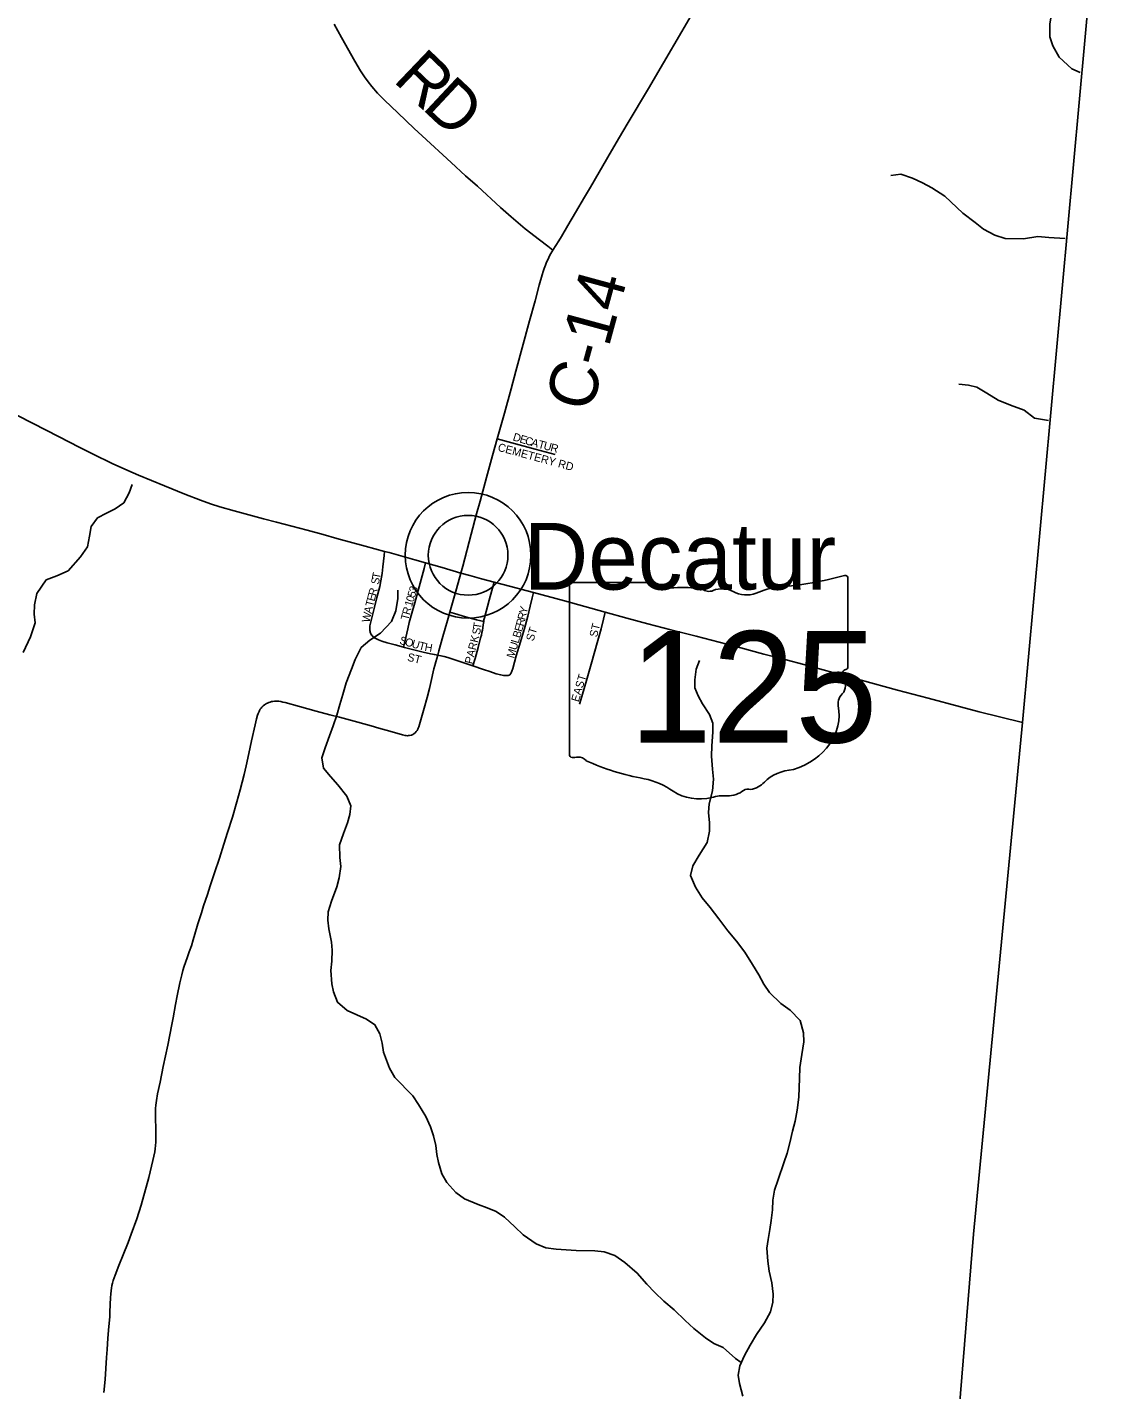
# Model space of a CAD drawing. Extents: x 1451455 to 1749751, y 218250 to 574981.
# Drawn here: x 1622719 to 1629433, y 294178 to 302693 of the extents above; entities that cross this region are included whole.
import ezdxf

# ---------------------------------------------------------------- set-up
doc = ezdxf.new("R2010")
doc.units = 0
for name, color, linetype in [('GM_X_Adjacent_County', 7, 'Continuous'), ('GM_X_County', 7, 'Continuous'), ('GM_X_County_Road', 7, 'Continuous'), ('GM_X_County_Road_Text', 7, 'Continuous'), ('GM_X_Minor_River', 7, 'Continuous'), ('GM_X_State_Location', 7, 'Continuous'), ('GM_X_State_Route', 7, 'Continuous'), ('GM_X_State_Shield', 7, 'Continuous'), ('GM_X_Township', 7, 'Continuous'), ('GM_X_Township_Road', 7, 'Continuous'), ('GM_X_Township_Road_Text', 7, 'Continuous'), ('GM_X_Township_Subdivision', 7, 'Continuous'), ('GM_X_Township_Subdivision_Text', 7, 'Continuous'), ('GM_X_Unincorporated', 7, 'Continuous'), ('GM_X_Unincorporated_Location', 7, 'Continuous'), ('GM_X_Unincorporated_Text', 7, 'Continuous')]:
    doc.layers.add(name, color=color, linetype=linetype)

msp = doc.modelspace()

# ---------------------------------------------------------------- linework, layer by layer
at = {"layer": 'GM_X_Adjacent_County'}
msp.add_lwpolyline([(1626425.9, 268140.7), (1626919.5, 274117.7), (1627024.2, 275441.5), (1627245.9, 278107.2), (1627367.3, 279648.4), (1627572, 282158.1), (1627759.9, 284461.2), (1627794.6, 284886.5), (1628632.8, 295150.9), (1628937.4, 298347.9), (1629433.5, 303775.2)], dxfattribs=at)
at = {"layer": 'GM_X_County'}
msp.add_lwpolyline([(1626425.9, 268140.7), (1626919.5, 274117.7), (1627024.2, 275441.5), (1627245.9, 278107.2), (1627367.3, 279648.4), (1627572, 282158.1), (1627759.9, 284461.2), (1627794.6, 284886.5), (1628632.8, 295150.9), (1628937.4, 298347.9), (1629433.5, 303775.2)], dxfattribs=at)
at = {"layer": 'GM_X_County_Road'}
for points in [[(1626004.1, 301300.3), (1626021.9, 301330), (1626040.5, 301358.3), (1626057.4, 301385.3), (1626097.4, 301453), (1626144.7, 301534.5), (1626201.9, 301631.3), (1626239.1, 301693.1), (1626370.6, 301920.2), (1626420.1, 302005.2), (1626467.5, 302087.7), (1626600.1, 302310.3), (1626695.1, 302471.3), (1626809.2, 302666.8), (1626896.8, 302816.9)], [(1625656.4, 300121), (1625701.5, 300281.2), (1625742.9, 300433), (1625772.8, 300543.9), (1625857.5, 300857.3), (1625891.9, 300983.8), (1625917.7, 301082.2), (1625935.8, 301145.5), (1625942.2, 301165.9), (1625949.5, 301186), (1625957.1, 301206.9), (1625964.6, 301224.8), (1625971.5, 301240.4), (1625977.7, 301253.1), (1625984.8, 301267.8), (1625991.1, 301278.5), (1626004.1, 301300.3)], [(1625429.1, 299281.9), (1625440.4, 299324.9), (1625492.9, 299525.5), (1625526.8, 299652.2), (1625548.6, 299731.3), (1625589.6, 299879.9), (1625626.7, 300016), (1625656.4, 300121)], [(1625359, 299037.1), (1625401.1, 299183.1), (1625429.1, 299281.9)], [(1625283.9, 298769.4), (1625291.9, 298796.1), (1625316.8, 298885.4), (1625344.6, 298985.5), (1625359, 299037.1)], [(1625231.9, 298559.8), (1625240.6, 298597.3), (1625260.2, 298683.6), (1625265.5, 298704.9), (1625271.8, 298726.5), (1625283.9, 298769.4)], [(1623197.9, 294161.2), (1623204.8, 294242.8), (1623214.2, 294379.9), (1623217.8, 294428.8), (1623223.4, 294500.7), (1623229.1, 294572.6), (1623234.1, 294634.8), (1623235.6, 294664.3), (1623239.2, 294755.7), (1623240.7, 294775.9), (1623242.9, 294797.6), (1623244.9, 294813.6), (1623247.8, 294829.3), (1623251.7, 294844.9), (1623256.8, 294860.7), (1623262.2, 294877.8), (1623268.2, 294894.6), (1623292, 294955.4), (1623319, 295022), (1623349.5, 295098.1), (1623369.2, 295150.3), (1623403.3, 295246.2), (1623430.2, 295330.7), (1623478.9, 295505.1), (1623504.1, 295610), (1623515.6, 295664.8), (1623518.4, 295683), (1623520.9, 295704.2), (1623522.3, 295725.1), (1623523.1, 295753.6), (1623522.7, 295803.1), (1623519.9, 295881.6), (1623520.3, 295917.4), (1623521, 295935.6), (1623523, 295956.3), (1623526.4, 295985.3), (1623533.5, 296027.1), (1623548.6, 296100.9), (1623568.3, 296197.3), (1623596.5, 296332.1), (1623622.7, 296460.7), (1623630.8, 296502.5), (1623646.2, 296586.2), (1623656.5, 296640.9), (1623672.6, 296721.1), (1623684.7, 296771.9), (1623692, 296798.5), (1623700.4, 296825.2), (1623718.1, 296877.9), (1623731.5, 296913.9), (1623744.6, 296952.1), (1623756, 296989.8), (1623765.8, 297024.4), (1623785.2, 297090.2), (1623806.9, 297158.8), (1623821, 297202.4), (1623844.3, 297274), (1623861.8, 297326.9), (1623888.8, 297407.7), (1623919.7, 297501.1), (1623948, 297588.5), (1623971.2, 297660.3), (1624001.1, 297757.5), (1624029.1, 297851.8), (1624050.1, 297927.7), (1624074.8, 298023), (1624087.1, 298077.5), (1624103.7, 298154.4), (1624120.6, 298234.5), (1624142.3, 298333.8), (1624151.3, 298371.9), (1624157.8, 298393.3), (1624162.2, 298405), (1624167.3, 298417), (1624171.1, 298423.7), (1624175.4, 298430.6), (1624179.8, 298436.9), (1624184.5, 298443), (1624192.6, 298451.4), (1624200.5, 298458.1), (1624206.9, 298462.5), (1624213.6, 298466.4), (1624220.1, 298469.7), (1624227.7, 298473), (1624236, 298476), (1624245.9, 298478.5), (1624254.4, 298480.1), (1624264.6, 298480.9), (1624272, 298481.4), (1624280.4, 298481.2), (1624291.5, 298480.5), (1624302.8, 298479), (1624316.2, 298476.2), (1624331.2, 298472.5), (1624419.5, 298447.5), (1624473.2, 298432.6), (1624523.9, 298418.9), (1624609.4, 298396.5), (1624669.7, 298381), (1624739.1, 298362.2), (1624868.1, 298326.3), (1624915.4, 298313), (1624984.9, 298293.6), (1625063.7, 298270.2), (1625080.3, 298266.6), (1625087, 298265.9), (1625094.2, 298265.5), (1625101, 298265.9), (1625108, 298266.9), (1625119.4, 298269.7), (1625127.9, 298273.3), (1625135.6, 298277.9), (1625143.6, 298284.5), (1625149.8, 298291.1), (1625154.6, 298297.2), (1625159.5, 298305.4), (1625162.5, 298311.7), (1625166.1, 298321.2), (1625200.1, 298438.2), (1625219, 298504.7), (1625231.9, 298559.8)]]:
    msp.add_lwpolyline(points, dxfattribs=at)
at = {"layer": 'GM_X_Minor_River'}
for points in [[(1629298.9, 302409.2), (1629247.2, 302433.2), (1629168, 302506.1), (1629126.8, 302576.7), (1629109.4, 302632.9), (1629108.3, 302713), (1629119, 302777), (1629123.8, 302843), (1629130.7, 302919), (1629135.4, 302985), (1629138, 303039.1), (1629146.9, 303109.1)], [(1629204.2, 301371.9), (1629103.1, 301379.6), (1629035.1, 301384.4), (1628944.9, 301371.3), (1628830.8, 301372.6), (1628765, 301393.3), (1628695.4, 301430.1), (1628641.8, 301472.8), (1628564.4, 301531.7), (1628453.5, 301637), (1628372.1, 301690), (1628312.4, 301720.6), (1628250.6, 301749.4), (1628178.9, 301774.2), (1628114.7, 301766.9)], [(1629100.3, 300234.4), (1629014.2, 300249.4), (1628948.7, 300300.2), (1628863, 300331.2), (1628785.3, 300362), (1628715.7, 300406.8), (1628652.1, 300443.6), (1628600.2, 300456.2), (1628540.2, 300462.8)], [(1622694.2, 298785.3), (1622739.4, 298882.9), (1622768.4, 298970.6), (1622763.1, 299024.7), (1622763.7, 299082.8), (1622778.6, 299154.7), (1622837.6, 299240.1), (1622903.9, 299265.4), (1622974.3, 299296.6), (1623051.4, 299383.9), (1623096.2, 299445.5), (1623106.9, 299513.4), (1623117.6, 299573.3), (1623158.3, 299626.9), (1623214.7, 299656.3), (1623269, 299683.8), (1623321.5, 299721.2), (1623356.2, 299782.9), (1623374.8, 299834.7)], [(1627180.7, 294348.1), (1627145.5, 294374.3), (1627068.2, 294441.2), (1627010.4, 294467.8), (1626956.8, 294502.5), (1626883.4, 294561.4), (1626829.9, 294612), (1626760.6, 294676.8), (1626697.2, 294731.6), (1626641.7, 294786.3), (1626590.3, 294838.9), (1626531, 294907.6), (1626453.7, 294972.5), (1626390.2, 295017.3), (1626324.4, 295040), (1626266.4, 295046.7), (1626148.3, 295048), (1626024.3, 295057.4), (1625960.4, 295066.1), (1625898.6, 295090.8), (1625817.2, 295145.7), (1625765.7, 295196.3), (1625702.3, 295257.1), (1625648.7, 295291.7), (1625592.9, 295314.4), (1625537.1, 295335), (1625451.4, 295372), (1625397.8, 295410.6), (1625340.5, 295473.3), (1625309.1, 295527.7), (1625287.9, 295598), (1625278.4, 295648.2), (1625273.1, 295704.3), (1625257.8, 295764.5), (1625238.4, 295820.8), (1625209.1, 295885.2), (1625163.9, 295961.7), (1625128.5, 296014.2), (1625015.7, 296129.5), (1624982.4, 296187.9), (1624945.5, 296288.4), (1624936.1, 296344.6), (1624922.8, 296402.8), (1624891.4, 296459.2), (1624839.7, 296493.8), (1624778, 296520.5), (1624718.3, 296549.2), (1624656.8, 296599.9), (1624633.5, 296664.2), (1624622.1, 296714.4), (1624615, 296798.5), (1624621.7, 296856.5), (1624624.5, 296924.5), (1624621.1, 296974.6), (1624604, 297058.9), (1624596.6, 297113), (1624599.2, 297165), (1624620, 297230.9), (1624653.1, 297320.6), (1624667.7, 297376.5), (1624678.5, 297448.4), (1624673.2, 297504.5), (1624670.1, 297584.6), (1624694.9, 297654.4), (1624719.7, 297720.2), (1624734.3, 297774.1), (1624740.9, 297828), (1624715.6, 297888.4), (1624660.4, 297959), (1624614.9, 298011.6), (1624569.5, 298062.1), (1624560.2, 298126.3), (1624581, 298190.1), (1624607.8, 298263.9), (1624630.6, 298327.7), (1624653.4, 298393.5), (1624672.1, 298461.3), (1624690.9, 298523.2), (1624711.7, 298597), (1624744.7, 298680.8), (1624767.4, 298742.5), (1624806.3, 298816.2), (1624858.9, 298861.7), (1624925.5, 298907), (1624994.3, 298978.3), (1625023.1, 299046), (1625034, 299122), (1625034.6, 299176)], [(1627358.9, 295180.7), (1627367.5, 295236.7), (1627376.3, 295302.6), (1627378.9, 295362.7), (1627387.7, 295424.6), (1627410.5, 295492.5), (1627447.7, 295596.2), (1627468.4, 295656), (1627485.1, 295721.9), (1627502, 295793.8), (1627516.7, 295857.7), (1627529.5, 295925.6), (1627540.4, 296007.5), (1627543.1, 296067.6), (1627543.8, 296123.6), (1627546.6, 296191.6), (1627559.5, 296273.6), (1627572.4, 296351.5), (1627569.1, 296409.6), (1627547.9, 296485.9), (1627486.6, 296550.7), (1627429, 296591.3), (1627357.8, 296660.2), (1627322.3, 296712.6), (1627291, 296771), (1627251.7, 296835.5), (1627202.5, 296912.1), (1627151.2, 296980.8), (1627095.9, 297045.4), (1627040.8, 297122.1), (1626987.5, 297192.8), (1626936.2, 297253.4), (1626894.9, 297319.9), (1626863.7, 297392.3), (1626878.4, 297452.2), (1626917.2, 297519.8), (1626968.1, 297597.3), (1626983, 297669.2), (1626981.6, 297721.3), (1626976.3, 297785.4), (1626980.9, 297839.4), (1627001.9, 297921.3), (1627006.7, 297993.3), (1627001.4, 298057.4), (1626994.3, 298137.6), (1626997.1, 298201.6), (1627004.1, 298287.6), (1627002.7, 298343.7), (1626983.3, 298397.9), (1626938, 298464.5), (1626910.6, 298514.8), (1626891.2, 298565.1), (1626891.7, 298615.1), (1626898.5, 298681.1), (1626919.1, 298735)], [(1627190.8, 294137.5), (1627169.7, 294217.8), (1627162.3, 294270), (1627171, 294327.9), (1627201.7, 294391.6), (1627236.5, 294457.3), (1627275.3, 294523), (1627326.2, 294596.5), (1627363, 294664.1), (1627377.7, 294726), (1627380.3, 294776.1), (1627371.1, 294846.2), (1627355.9, 294918.5), (1627346.6, 294982.7), (1627341.5, 295062.8), (1627348.1, 295116.8), (1627358.9, 295180.7)]]:
    msp.add_lwpolyline(points, dxfattribs=at)
at = {"layer": 'GM_X_State_Route'}
msp.add_lwpolyline([(1622657.6, 300266.3), (1622751.1, 300218.9), (1622917.9, 300134.3), (1623042.6, 300068.3), (1623130.4, 300024.2), (1623248.7, 299967.6), (1623347.3, 299923.1), (1623413.5, 299894.7), (1623494.7, 299861.1), (1623577.4, 299827.7), (1623704.5, 299775.2), (1623802, 299737.1), (1623863.6, 299715.1), (1623923, 299696.6), (1624011.2, 299671.4), (1624194.6, 299621.8), (1624277.2, 299600.8), (1624467.3, 299549.4), (1624568.6, 299522.1), (1624654, 299498.4), (1624831.2, 299450.7), (1624951.1, 299417.7), (1624979.8, 299409.8), (1625140.7, 299364.5), (1625207.4, 299345.8), (1625311, 299316), (1625429.1, 299281.9), (1625484.1, 299266.1), (1625556.6, 299245.6), (1625636.3, 299224.4), (1625692.8, 299209.5), (1625882.9, 299159.6), (1626076.3, 299107.4), (1626331.1, 299037.4), (1626465.1, 298999.5), (1626598, 298964.1), (1626741, 298928), (1626899.9, 298887.2), (1627090.3, 298837.4), (1627179.1, 298814), (1627321.4, 298775.4), (1627461.1, 298739.5), (1627572.2, 298710.3), (1627812.6, 298644.1), (1627929.7, 298612.3), (1628157.5, 298550.3), (1628347.8, 298500.3), (1628550.7, 298446.4), (1628668.1, 298415.7), (1628795.2, 298383.4), (1628937.4, 298347.9)], dxfattribs=at)
at = {"layer": 'GM_X_State_Shield'}
for p, q in [((1626634.2, 299223.2), (1626124.6, 299223.2)), ((1627847.6, 298696.6), (1627847.6, 299249.3)), ((1626107.4, 299205), (1626107.4, 298148.3)), ((1627847.5, 298696.7), (1627847.6, 298696.6))]:
    msp.add_line(p, q, dxfattribs=at)
for centre, major_axis, start_param, end_param in [((1626127.4, 299207.2), (20.2, 0), 1.712693, 3.28349), ((1626755.6, 299345.8), (195.5, 0), 4.042523, 4.731795), ((1627227.7, 300663.7), (1845.5, 0), 4.814394, 5.042369), ((1627828.3, 299251.6), (19.4, 0), 6.141152, 7.989035), ((1626820.4, 298630), (702, 0), 1.404758, 1.657858), ((1626979.8, 299212.7), (56.4, 0), 3.836095, 5.185415), ((1627062.6, 299090.6), (117.3, 0), 0.950623, 2.079405), ((1627214, 299258.1), (141.1, 0), 4.081561, 5.145723), ((1627463.1, 298900.4), (371.3, 0), 1.699011, 2.107814), ((1627843.2, 298656), (30, 0), 1.883978, 3.671073), ((1627652.4, 298586.2), (180, 0), 5.934695, 6.695948), ((1627827, 298694.5), (20.7, 0), 5.05454, 6.418171), ((1627917, 298465.3), (130.9, 0), 2.387724, 3.262537), ((1627331.1, 298395), (461.6, 0), 5.101752, 6.440018), ((1626127.5, 298146), (20.3, 0), 3.00124, 4.508301), ((1626130.6, 298254.1), (155.2, 0), 4.665946, 4.897461), ((1626162.4, 298087.4), (56, 0), 0.519207, 1.627899), ((1626869, 299036.7), (1332.7, 0), 4.195997, 4.488961), ((1627525.8, 297851.7), (252.8, 0), 1.647645, 2.488434), ((1626471.7, 297673.6), (417, 0), 0.823519, 1.323587), ((1627222.4, 297900.7), (39.7, 0), 1.147584, 2.315152), ((1627205.5, 298045.9), (149.1, 0), 4.937069, 5.64225), ((1626922.6, 298082.1), (264.6, 0), 4.026481, 4.996735), ((1627075.5, 297716.8), (217.4, 0), 1.495662, 1.94098), ((1627094.9, 298003), (141, 0), 4.691044, 5.507374)]:
    msp.add_ellipse(centre, major_axis=major_axis, ratio=0.8, start_param=start_param, end_param=end_param, dxfattribs=at)
at = {"layer": 'GM_X_Township'}
msp.add_lwpolyline([(1629433.5, 303775.2), (1628937.4, 298347.9), (1628632.8, 295150.9), (1627794.6, 284886.5)], dxfattribs=at)
at = {"layer": 'GM_X_Township_Road'}
msp.add_lwpolyline([(1626004.1, 301300.3), (1625971.2, 301325.5), (1625919, 301365.2), (1625831.1, 301434), (1625742.8, 301507.4), (1625676.8, 301566.4), (1625532.2, 301700), (1625458.3, 301765), (1625368.8, 301847), (1625187.7, 302013.6), (1625137.1, 302060.4), (1625034.6, 302157.2), (1624951.7, 302236.5), (1624908.2, 302281.2), (1624871.2, 302322.8), (1624848.7, 302351), (1624825.7, 302382.8), (1624800.7, 302421.3), (1624765.5, 302480.6), (1624683, 302629.9), (1624636.3, 302712.7)], dxfattribs=at)
at = {"layer": 'GM_X_Township_Subdivision'}
for points in [[(1625656.4, 300121), (1625747.6, 300096.4), (1625893.2, 300057.3), (1626018.5, 300023)], [(1624951.1, 299417.7), (1624948.3, 299392.6), (1624941.4, 299321.2), (1624936.6, 299278.9), (1624932.8, 299255.5), (1624928.9, 299233.8), (1624921.2, 299198.6), (1624903.7, 299128.8), (1624888.9, 299068.4), (1624862.2, 298960.6), (1624860.6, 298952.7), (1624859.4, 298944.5), (1624859.2, 298937.6), (1624859.3, 298931.5), (1624859.8, 298923.9), (1624861, 298917.3)], [(1625070.8, 298819), (1625076.5, 298843.9), (1625096.7, 298933.1), (1625106.4, 298972.1), (1625122.6, 299031.8), (1625141.2, 299096), (1625174.7, 299217.9), (1625198.6, 299310.2), (1625207.4, 299345.8)], [(1625571.1, 298978.5), (1625573.1, 298990.7), (1625575.7, 299002.4), (1625606.2, 299112.9), (1625632.4, 299210.1), (1625636.3, 299224.4)], [(1625736.9, 298648.2), (1625739.8, 298652.4), (1625742.6, 298657.7), (1625745, 298663), (1625747.9, 298669.4), (1625753, 298685.3), (1625775.2, 298764.3), (1625800.8, 298852.7), (1625825.7, 298934.5), (1625846.9, 299011.7), (1625862.6, 299074.2), (1625875.1, 299127.2), (1625882.9, 299159.6)], [(1625359, 299037.1), (1625387.8, 299028.3), (1625457.2, 299008), (1625527, 298989.5), (1625571.1, 298978.5)], [(1625504, 298702.3), (1625517.4, 298747.2), (1625536.7, 298816.6), (1625552.3, 298876.9), (1625556.7, 298894.2), (1625560.3, 298910), (1625563.6, 298925.5), (1625566.3, 298940.6), (1625568.7, 298958.7), (1625571.1, 298978.5)], [(1626170.4, 298462.8), (1626184.1, 298509.9), (1626218.6, 298626), (1626247.3, 298726.6), (1626281, 298846.3), (1626306.2, 298934.4), (1626320.8, 298994.8), (1626331.1, 299037.4)], [(1624861, 298917.3), (1624862.6, 298911.6), (1624864.2, 298907), (1624866, 298902.8), (1624868.1, 298899.2), (1624870.8, 298894.8), (1624873.6, 298891), (1624878.1, 298886.2), (1624883, 298881.9), (1624889.7, 298877.2), (1624896.7, 298872.9), (1624904.9, 298868.2), (1624914.2, 298864.2), (1624924.6, 298859.8), (1624935.5, 298856), (1624967.8, 298846.1), (1625017.5, 298833.6), (1625070.8, 298819)], [(1625070.8, 298819), (1625077.4, 298817.2), (1625194, 298787.4), (1625238.9, 298777.7), (1625263.7, 298772.7), (1625283.9, 298769.4)], [(1625283.9, 298769.4), (1625303.6, 298765.7), (1625323.8, 298761), (1625347.2, 298754), (1625404, 298735.7), (1625454.4, 298719.2), (1625504, 298702.3)], [(1625504, 298702.3), (1625569.3, 298680.1)], [(1625569.3, 298680.1), (1625609.4, 298666.4), (1625649.9, 298653.2), (1625678.2, 298645.1), (1625694.2, 298642.1), (1625702.1, 298641.1), (1625709.1, 298640.8), (1625717.7, 298641.3), (1625725.1, 298642.8), (1625730, 298644.3), (1625734.2, 298646.1), (1625736.9, 298648.2)]]:
    msp.add_lwpolyline(points, dxfattribs=at)
at = {"layer": 'GM_X_Unincorporated'}
for radius in [392.8, 249]:
    msp.add_circle((1625473.7, 299393), radius, dxfattribs=at)
at = {"layer": 'GM_X_Unincorporated_Location'}
msp.add_line((1625473.7, 299393), (1625473.7, 299393), dxfattribs=at)

# ---------------------------------------------------------------- texts
at = {"layer": 'GM_X_County_Road_Text'}
msp.add_text('C-14', height=300, rotation=74.80544, dxfattribs=at).set_placement((1626241.2, 300278.9))
at = {"layer": 'GM_X_State_Location'}
msp.add_text('125', height=1, rotation=0.00001, dxfattribs=at).set_placement((1626605, 298533.7))
for s in ['s', 'r']:
    msp.add_text(s, height=1, dxfattribs=at).set_placement((1626958, 298606.4))
at = {"layer": 'GM_X_State_Shield'}
msp.add_text('125', height=696.1, dxfattribs=at).set_placement((1626480.6, 298222.9))
at = {"layer": 'GM_X_Township_Road_Text'}
for s, rotation, p in [('R', 316.29719, (1624998.4, 302359.5)), ('D', 316.94131, (1625179.2, 302186.8))]:
    msp.add_text(s, height=300, rotation=rotation, dxfattribs=at).set_placement(p)
at = {"layer": 'GM_X_Township_Subdivision_Text'}
for s, rotation, p in [('D', 343.1584, (1625749.7, 300112)), ('CEMETERY RD', 344.84527, (1625655.7, 300046.9)), ('E', 343.16269, (1625791.8, 300099.2)), ('C', 343.16742, (1625825.5, 300089)), ('A', 343.90283, (1625864.1, 300077.4)), ('T', 345.34102, (1625907.7, 300064.8)), ('U', 345.52891, (1625941.9, 300055.9)), ('R', 345.54082, (1625984.5, 300044.9)), ('S', 79.0866, (1624914.9, 299206.9)), ('T', 79.05978, (1624921.5, 299241.5)), ('E', 74.96651, (1624888.2, 299102.1)), ('R', 74.93872, (1624897.3, 299136)), ('0', 73.01663, (1625131.8, 299096.9)), ('5', 73.02121, (1625140.8, 299126.4)), ('3', 73.01663, (1625149.8, 299155.9)), ('W', 77.69914, (1624857.8, 298969.8)), ('A', 77.37399, (1624869.9, 299025.6)), ('T', 75.64235, (1624879.5, 299068.1)), ('R', 74.48823, (1625108.5, 299017)), ('1', 73.05106, (1625122.8, 299067.5)), ('Y', 75.95845, (1625839.2, 299023.5)), ('T', 75.84116, (1625100, 298983.2)), ('T', 81.30576, (1625553.3, 298928.8)), ('E', 74.18839, (1625809.8, 298911.3)), ('R', 75.73186, (1625819.8, 298946.5)), ('R', 75.98375, (1625829.6, 298985.1)), ('ST', 75.97179, (1626279, 298877.6)), ('S', 344.11465, (1625041.2, 298840.4)), ('O', 344.11316, (1625075, 298830.8)), ('PARK', 76.32523, (1625500.2, 298710.3)), ('S', 82.07855, (1625548.4, 298894.1)), ('L', 73.17645, (1625787.9, 298838.8)), ('B', 73.19266, (1625798.1, 298872.5)), ('ST', 72.64597, (1625881.8, 298852.8)), ('U', 344.11316, (1625117.3, 298818.7)), ('T', 345.45973, (1625160.9, 298806.4)), ('H', 350.33084, (1625199.5, 298796.5)), ('M', 73.20393, (1625760, 298746.1)), ('U', 73.19293, (1625775.2, 298796.6)), ('ST', 345.96697, (1625090.4, 298735)), ('EAST', 73.60732, (1626164.7, 298473.2))]:
    msp.add_text(s, height=50, rotation=rotation, dxfattribs=at).set_placement(p)
at = {"layer": 'GM_X_Unincorporated_Text'}
msp.add_text('Decatur', height=417, rotation=0.00001, dxfattribs=at).set_placement((1625821.8, 299178.7))

doc.saveas('drawing.dxf')
